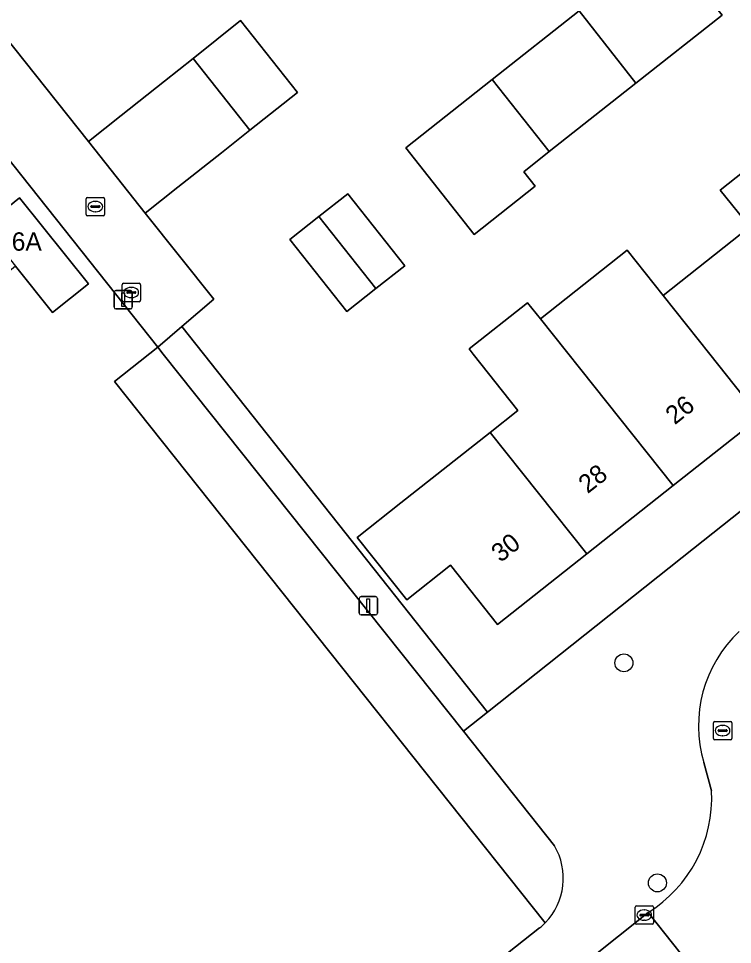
# Model space of a CAD drawing. Extents: x 157320 to 158835, y 386650 to 388491.
# Drawn here: x 157751.7 to 157790.6, y 387467.9 to 387518.3 of the extents above; entities that cross this region are included whole.
import ezdxf

# ---------------------------------------------------------------- set-up
doc = ezdxf.new("R2010")
doc.units = 0
for name, color, linetype in [('IMGEO_Boom', 7, 'Continuous'), ('IMGEO_Erf', 7, 'Continuous'), ('IMGEO_Groenvoorziening', 7, 'Continuous'), ('IMGEO_Kolk', 7, 'Continuous'), ('IMGEO_Lichtmast', 7, 'Continuous'), ('IMGEO_Loofbos', 7, 'Continuous'), ('IMGEO_Muur', 7, 'Continuous'), ('IMGEO_Pand', 7, 'Continuous'), ('IMGEO_Pand_nummerreeks', 7, 'Continuous'), ('IMGEO_Rijbaan_lokaal_open', 7, 'Continuous'), ('IMGEO_Rioolput', 7, 'Continuous'), ('IMGEO_Voetpad_open', 7, 'Continuous')]:
    doc.layers.add(name, color=color, linetype=linetype)

msp = doc.modelspace()

# ---------------------------------------------------------------- linework, layer by layer
at = {"layer": 'IMGEO_Boom'}
for centre in [(157784.677, 387483.189), (157786.5, 387471.211)]:
    msp.add_circle(centre, 0.489, dxfattribs=at)
at = {"layer": 'IMGEO_Erf'}
for points in [[(157819.244, 387513.872), (157824.278, 387517.873), (157829.287, 387521.854), (157827.412, 387524.212), (157792.348, 387568.39), (157742.039, 387528.565), (157744.071, 387526.007), (157755.546, 387511.564), (157757.331, 387512.983), (157759.693, 387514.861), (157761.245, 387516.095), (157763.827, 387518.148), (157766.927, 387514.234), (157764.333, 387512.18), (157762.786, 387510.955), (157760.42, 387509.082), (157758.638, 387507.671), (157762.365, 387502.98), (157760.625, 387501.492), (157769.911, 387489.771), (157777.254, 387480.504), (157788.46, 387489.409), (157801.788, 387500), (157809.599, 387506.206)], [(157780.62, 387511.023), (157779.228, 387509.922), (157779.854, 387509.13), (157776.542, 387506.511), (157776.267, 387506.859), (157772.816, 387511.221), (157777.52, 387514.94), (157782.241, 387518.673), (157786.913, 387522.368), (157790.017, 387518.454), (157785.336, 387514.752)], [(157771.19, 387503.566), (157769.613, 387502.319), (157766.515, 387506.237), (157768.085, 387507.479), (157769.662, 387508.726), (157772.754, 387504.802)]]:
    msp.add_lwpolyline(points, close=True, dxfattribs=at)
msp.add_lwpolyline([(157792.064, 387496.563), (157787.359, 387492.838), (157782.655, 387489.115), (157777.809, 387485.279), (157775.245, 387488.503), (157772.873, 387486.617), (157770.174, 387490.011), (157772.55, 387491.893), (157777.402, 387495.736), (157778.905, 387496.927), (157776.474, 387500), (157776.257, 387500.274), (157779.429, 387502.783), (157780.134, 387501.913), (157784.864, 387505.658), (157786.817, 387503.193), (157791.52, 387506.918), (157789.921, 387508.912), (157794.619, 387512.633)], dxfattribs=at)
at = {"layer": 'IMGEO_Groenvoorziening'}
for points in [[(157759.624, 387500), (157759.323, 387500.378), (157756.975, 387498.511), (157780.403, 387469.041)], [(157780.901, 387473.236), (157775.948, 387479.466), (157759.624, 387500)]]:
    msp.add_lwpolyline(points, dxfattribs=at)
msp.add_arc((157777.889, 387471.467), 3.493, 316.0262, 30.4337, dxfattribs=at)
at = {"layer": 'IMGEO_Kolk'}
for p, q in [((157755.498, 387508.527), (157756.35, 387508.527)), ((157755.423, 387507.601), (157755.423, 387508.453)), ((157755.682, 387508.021), (157755.682, 387508.033)), ((157755.725, 387508.07), (157756.123, 387508.07)), ((157755.911, 387508.307), (157755.936, 387508.307)), ((157756.166, 387508.033), (157756.166, 387508.021)), ((157756.424, 387508.453), (157756.424, 387507.601)), ((157756.35, 387507.527), (157755.498, 387507.527)), ((157756.12, 387507.984), (157755.722, 387507.984)), ((157755.934, 387507.747), (157755.909, 387507.747)), ((157785.285, 387469.03), (157785.285, 387469.882)), ((157785.36, 387469.956), (157786.212, 387469.956)), ((157785.773, 387469.736), (157785.798, 387469.736)), ((157786.286, 387469.882), (157786.286, 387469.03)), ((157785.544, 387469.45), (157785.544, 387469.462)), ((157785.982, 387469.413), (157785.584, 387469.413)), ((157785.587, 387469.499), (157785.985, 387469.499)), ((157786.028, 387469.462), (157786.028, 387469.45)), ((157786.212, 387468.956), (157785.36, 387468.956)), ((157785.796, 387469.176), (157785.771, 387469.176))]:
    msp.add_line(p, q, dxfattribs=at)
for points in [[(157755.498, 387508.527), (157756.35, 387508.527)], [(157755.423, 387507.601), (157755.423, 387508.453)], [(157756.424, 387508.453), (157756.424, 387507.601)], [(157756.35, 387507.527), (157755.498, 387507.527)], [(157785.285, 387469.03), (157785.285, 387469.882)], [(157785.36, 387469.956), (157786.212, 387469.956)], [(157786.286, 387469.882), (157786.286, 387469.03)], [(157786.212, 387468.956), (157785.36, 387468.956)]]:
    msp.add_lwpolyline(points, dxfattribs=at)
for centre, radius, start, end in [((157755.5, 387508.451), 0.0765, 91.552, 178.448), ((157755.5, 387508.451), 0.0765, 91.552, 178.448), ((157756.348, 387508.451), 0.0765, 1.552, 88.448), ((157756.348, 387508.451), 0.0765, 1.552, 88.448), ((157755.722, 387508.03), 0.0403, 85.8775, 175.7526), ((157755.719, 387508.02), 0.0366, 178.938, 274.7102), ((157756.123, 387508.027), 0.043, 264.8664, 352.4533), ((157756.127, 387508.032), 0.0386, 1.7309, 96.639), ((157755.5, 387507.603), 0.0765, 181.552, 268.448), ((157755.5, 387507.603), 0.0765, 181.552, 268.448), ((157756.348, 387507.603), 0.0765, 271.552, 358.448), ((157756.348, 387507.603), 0.0765, 271.552, 358.448), ((157785.362, 387469.88), 0.0765, 91.552, 178.448), ((157785.362, 387469.88), 0.0765, 91.552, 178.448), ((157786.21, 387469.88), 0.0765, 1.552, 88.448), ((157786.21, 387469.88), 0.0765, 1.552, 88.448), ((157785.584, 387469.459), 0.0403, 85.8775, 175.7526), ((157785.581, 387469.449), 0.0366, 178.938, 274.7102), ((157785.985, 387469.456), 0.043, 264.8664, 352.4533), ((157785.989, 387469.461), 0.0386, 1.7309, 96.639), ((157785.362, 387469.032), 0.0765, 181.552, 268.448), ((157785.362, 387469.032), 0.0765, 181.552, 268.448), ((157786.21, 387469.032), 0.0765, 271.552, 358.448), ((157786.21, 387469.032), 0.0765, 271.552, 358.448)]:
    msp.add_arc(centre, radius, start, end, dxfattribs=at)
for centre, major_axis, ratio, start_param, end_param in [((157755.91, 387508.027), (-0.387, 0.002), 0.722429, 4.712389, 7.853982), ((157755.935, 387508.027), (-0.39, 0.002), 0.717154, 1.570796, 4.712389), ((157785.772, 387469.456), (-0.387, 0.002), 0.722429, 4.712389, 7.853982), ((157785.797, 387469.456), (-0.39, 0.002), 0.717154, 1.570796, 4.712389)]:
    msp.add_ellipse(centre, major_axis=major_axis, ratio=ratio, start_param=start_param, end_param=end_param, dxfattribs=at)
at = {"layer": 'IMGEO_Lichtmast'}
for p, q in [((157756.946, 387502.556), (157756.946, 387503.356)), ((157756.946, 387503.356), (157756.946, 387502.556)), ((157757.046, 387503.456), (157757.836, 387503.456)), ((157757.836, 387503.456), (157757.046, 387503.456)), ((157757.936, 387503.356), (157757.936, 387502.556)), ((157757.936, 387502.556), (157757.936, 387503.356)), ((157757.836, 387502.456), (157757.046, 387502.456)), ((157757.046, 387502.456), (157757.836, 387502.456)), ((157770.278, 387485.899), (157770.278, 387486.699)), ((157770.278, 387486.699), (157770.278, 387485.899)), ((157770.378, 387486.799), (157771.168, 387486.799)), ((157771.168, 387486.799), (157770.378, 387486.799)), ((157771.268, 387486.699), (157771.268, 387485.899)), ((157771.268, 387485.899), (157771.268, 387486.699)), ((157771.168, 387485.799), (157770.378, 387485.799)), ((157770.378, 387485.799), (157771.168, 387485.799))]:
    msp.add_line(p, q, dxfattribs=at)
for points in [[(157757.366, 387503.331), (157757.516, 387503.331), (157757.516, 387502.581), (157757.366, 387502.581), (157757.366, 387503.331)], [(157770.698, 387486.674), (157770.848, 387486.674), (157770.848, 387485.924), (157770.698, 387485.924), (157770.698, 387486.674)]]:
    msp.add_lwpolyline(points, dxfattribs=at)
for centre, start, end in [((157757.046, 387503.356), 90, 180), ((157757.046, 387503.356), 90, 180), ((157757.836, 387503.356), 0, 90), ((157757.836, 387503.356), 360, 90), ((157757.046, 387502.556), 180, 270), ((157757.046, 387502.556), 180, 270), ((157757.836, 387502.556), 270, 0), ((157757.836, 387502.556), 270, 0), ((157770.378, 387486.699), 90, 180), ((157770.378, 387486.699), 90, 180), ((157771.168, 387486.699), 0, 90), ((157771.168, 387486.699), 360, 90), ((157770.378, 387485.899), 180, 270), ((157770.378, 387485.899), 180, 270), ((157771.168, 387485.899), 270, 0), ((157771.168, 387485.899), 270, 0)]:
    msp.add_arc(centre, 0.1, start, end, dxfattribs=at)
at = {"layer": 'IMGEO_Loofbos'}
for points in [[(157756.975, 387498.511), (157759.323, 387500.378), (157750.512, 387511.46), (157747.526, 387509.303), (157739.152, 387503.254), (157738.504, 387502.786), (157734.647, 387500), (157709.801, 387482.053), (157702.014, 387493.011), (157702.8, 387493.633), (157700.679, 387496.618), (157695.265, 387492.316), (157696.367, 387490.699)], [(157748.801, 387506.094), (157749.861, 387506.943), (157751.807, 387508.497), (157755.545, 387503.817), (157753.599, 387502.263), (157751.591, 387504.777), (157750.531, 387503.931), (157744.736, 387499.781), (157709.523, 387474.568)], [(157780.403, 387469.041), (157756.975, 387498.511)], [(157708.847, 387474.081), (157733.955, 387432.23), (157780.092, 387468.756)]]:
    msp.add_lwpolyline(points, dxfattribs=at)
msp.add_arc((157777.886, 387471.475), 3.502, 309.0489, 315.9553, dxfattribs=at)
at = {"layer": 'IMGEO_Muur'}
for points in [[(157744.071, 387526.007), (157755.546, 387511.564)], [(157760.625, 387501.492), (157762.365, 387502.98)], [(157769.911, 387489.771), (157760.625, 387501.492)]]:
    msp.add_lwpolyline(points, dxfattribs=at)
at = {"layer": 'IMGEO_Pand'}
for points in [[(157790.017, 387518.454), (157786.913, 387522.368), (157782.241, 387518.673), (157785.336, 387514.752)], [(157780.62, 387511.023), (157785.336, 387514.752), (157782.241, 387518.673), (157777.52, 387514.94)], [(157761.245, 387516.095), (157764.333, 387512.18), (157766.927, 387514.234), (157763.827, 387518.148)], [(157761.245, 387516.095), (157759.693, 387514.861), (157757.331, 387512.983), (157755.546, 387511.564), (157758.638, 387507.671), (157760.42, 387509.082), (157762.786, 387510.955), (157764.333, 387512.18)], [(157780.62, 387511.023), (157777.52, 387514.94), (157772.816, 387511.221), (157776.267, 387506.859), (157776.542, 387506.511), (157779.854, 387509.13), (157779.228, 387509.922)], [(157796.76, 387500.28), (157801.472, 387504.011), (157794.619, 387512.633), (157789.921, 387508.912), (157791.52, 387506.918)], [(157769.662, 387508.726), (157768.085, 387507.479), (157771.19, 387503.566), (157772.754, 387504.802)], [(157751.807, 387508.497), (157749.861, 387506.943), (157751.591, 387504.777), (157753.599, 387502.263), (157755.545, 387503.817)], [(157771.19, 387503.566), (157768.085, 387507.479), (157766.515, 387506.237), (157769.613, 387502.319)], [(157796.76, 387500.28), (157791.52, 387506.918), (157786.817, 387503.193), (157789.344, 387500), (157792.064, 387496.563), (157796.406, 387500)], [(157786.817, 387503.193), (157784.864, 387505.658), (157780.134, 387501.913), (157787.359, 387492.838), (157792.064, 387496.563), (157789.344, 387500)], [(157782.655, 387489.115), (157787.359, 387492.838), (157780.134, 387501.913), (157779.429, 387502.783), (157776.257, 387500.274), (157776.474, 387500), (157778.905, 387496.927), (157777.402, 387495.736)], [(157777.402, 387495.736), (157772.55, 387491.893), (157770.174, 387490.011), (157772.873, 387486.617), (157775.245, 387488.503), (157777.809, 387485.279), (157782.655, 387489.115)]]:
    msp.add_lwpolyline(points, close=True, dxfattribs=at)
at = {"layer": 'IMGEO_Rijbaan_lokaal_open'}
for points in [[(157789.026, 387477.759), (157789.447, 387476.225)], [(157789.134, 387465.635), (157785.992, 387469.595), (157777.753, 387463.018), (157742.004, 387434.766), (157734.626, 387428.957), (157729.343, 387424.766), (157729.155, 387424.591), (157728.819, 387424.351), (157713.414, 387412.132), (157711.848, 387410.892)], [(157785.992, 387469.595), (157789.134, 387465.635), (157789.608, 387466.011), (157790.008, 387466.328)]]:
    msp.add_lwpolyline(points, dxfattribs=at)
for centre, radius, start, end in [((157795.793, 387479.764), 7.058, 133.2975, 196.5034), ((157782.124, 387475.826), 7.333, 301.8289, 3.1216)]:
    msp.add_arc(centre, radius, start, end, dxfattribs=at)
at = {"layer": 'IMGEO_Rioolput'}
for p, q in [((157757.381, 387502.923), (157757.381, 387503.775)), ((157757.456, 387503.849), (157758.308, 387503.849)), ((157757.869, 387503.629), (157757.894, 387503.629)), ((157758.382, 387503.775), (157758.382, 387502.923)), ((157757.64, 387503.343), (157757.64, 387503.355)), ((157758.078, 387503.306), (157757.68, 387503.306)), ((157757.683, 387503.392), (157758.081, 387503.392)), ((157757.892, 387503.069), (157757.867, 387503.069)), ((157758.124, 387503.355), (157758.124, 387503.343)), ((157758.308, 387502.849), (157757.456, 387502.849)), ((157789.547, 387479.075), (157789.547, 387479.927)), ((157789.622, 387480.001), (157790.474, 387480.001)), ((157790.548, 387479.927), (157790.548, 387479.075)), ((157789.806, 387479.495), (157789.806, 387479.507)), ((157790.244, 387479.458), (157789.846, 387479.458)), ((157789.849, 387479.544), (157790.247, 387479.544)), ((157790.035, 387479.781), (157790.06, 387479.781)), ((157790.29, 387479.507), (157790.29, 387479.495)), ((157790.474, 387479.001), (157789.622, 387479.001)), ((157790.058, 387479.221), (157790.033, 387479.221))]:
    msp.add_line(p, q, dxfattribs=at)
for points in [[(157757.381, 387502.923), (157757.381, 387503.775)], [(157757.456, 387503.849), (157758.308, 387503.849)], [(157758.382, 387503.775), (157758.382, 387502.923)], [(157758.308, 387502.849), (157757.456, 387502.849)], [(157789.547, 387479.075), (157789.547, 387479.927)], [(157789.622, 387480.001), (157790.474, 387480.001)], [(157790.548, 387479.927), (157790.548, 387479.075)], [(157790.474, 387479.001), (157789.622, 387479.001)]]:
    msp.add_lwpolyline(points, dxfattribs=at)
for centre, radius, start, end in [((157757.458, 387503.773), 0.0765, 91.552, 178.448), ((157757.458, 387503.773), 0.0765, 91.552, 178.448), ((157758.306, 387503.773), 0.0765, 1.552, 88.448), ((157758.306, 387503.773), 0.0765, 1.552, 88.448), ((157757.68, 387503.352), 0.0403, 85.8775, 175.7526), ((157757.677, 387503.342), 0.0366, 178.938, 274.7102), ((157758.081, 387503.349), 0.043, 264.8664, 352.4533), ((157758.085, 387503.354), 0.0386, 1.7309, 96.639), ((157757.458, 387502.925), 0.0765, 181.552, 268.448), ((157757.458, 387502.925), 0.0765, 181.552, 268.448), ((157758.306, 387502.925), 0.0765, 271.552, 358.448), ((157758.306, 387502.925), 0.0765, 271.552, 358.448), ((157789.624, 387479.925), 0.0765, 91.552, 178.448), ((157789.624, 387479.925), 0.0765, 91.552, 178.448), ((157790.472, 387479.925), 0.0765, 1.552, 88.448), ((157790.472, 387479.925), 0.0765, 1.552, 88.448), ((157789.846, 387479.504), 0.0403, 85.8775, 175.7526), ((157789.843, 387479.494), 0.0366, 178.938, 274.7102), ((157790.247, 387479.501), 0.043, 264.8664, 352.4533), ((157790.251, 387479.506), 0.0386, 1.7309, 96.639), ((157789.624, 387479.077), 0.0765, 181.552, 268.448), ((157789.624, 387479.077), 0.0765, 181.552, 268.448), ((157790.472, 387479.077), 0.0765, 271.552, 358.448), ((157790.472, 387479.077), 0.0765, 271.552, 358.448)]:
    msp.add_arc(centre, radius, start, end, dxfattribs=at)
for centre, major_axis, ratio, start_param, end_param in [((157757.868, 387503.349), (-0.387, 0.002), 0.722429, 4.712389, 7.853982), ((157757.893, 387503.349), (-0.39, 0.002), 0.717154, 1.570796, 4.712389), ((157790.034, 387479.501), (-0.387, 0.002), 0.722429, 4.712389, 7.853982), ((157790.059, 387479.501), (-0.39, 0.002), 0.717154, 1.570796, 4.712389)]:
    msp.add_ellipse(centre, major_axis=major_axis, ratio=ratio, start_param=start_param, end_param=end_param, dxfattribs=at)
at = {"layer": 'IMGEO_Voetpad_open'}
for points in [[(157759.323, 387500.378), (157760.625, 387501.492), (157762.365, 387502.98), (157758.638, 387507.671), (157755.546, 387511.564), (157744.071, 387526.007), (157742.039, 387528.565), (157738.866, 387526.111), (157740.803, 387523.675), (157742.949, 387520.974), (157750.512, 387511.46)], [(157760.625, 387501.492), (157759.323, 387500.378), (157759.624, 387500), (157775.948, 387479.466), (157777.254, 387480.504), (157769.911, 387489.771)]]:
    msp.add_lwpolyline(points, close=True, dxfattribs=at)
for points in [[(157826.053, 387512.97), (157830.56, 387516.599), (157829.906, 387517.407), (157836.524, 387522.762), (157835.189, 387524.078), (157830.517, 387520.307), (157829.287, 387521.854), (157824.278, 387517.873), (157819.244, 387513.872), (157809.599, 387506.206), (157801.788, 387500), (157788.46, 387489.409), (157777.254, 387480.504), (157775.948, 387479.466), (157780.901, 387473.236)], [(157789.447, 387476.225), (157789.026, 387477.759)], [(157777.753, 387463.018), (157785.992, 387469.595)], [(157780.092, 387468.756), (157733.955, 387432.23), (157731.334, 387430.155), (157732.02, 387429.128)]]:
    msp.add_lwpolyline(points, dxfattribs=at)
for centre, radius, start, end in [((157795.793, 387479.764), 7.058, 133.2975, 196.5034), ((157782.124, 387475.826), 7.333, 301.8289, 3.1216), ((157777.889, 387471.467), 3.493, 316.0262, 30.4337), ((157777.886, 387471.475), 3.502, 309.0489, 315.9553)]:
    msp.add_arc(centre, radius, start, end, dxfattribs=at)

# ---------------------------------------------------------------- texts
at = {"layer": 'IMGEO_Pand_nummerreeks'}
msp.add_text('6A', height=1, dxfattribs=at).set_placement((157751.378, 387505.625))
for s, rotation, p in [('26', 38.3577, (157787.444, 387496.117)), ('28', 38.3577, (157782.707, 387492.369)), ('30', 38.3595, (157777.969, 387488.619))]:
    msp.add_text(s, height=1, rotation=rotation, dxfattribs=at).set_placement(p)

doc.saveas('drawing.dxf')
